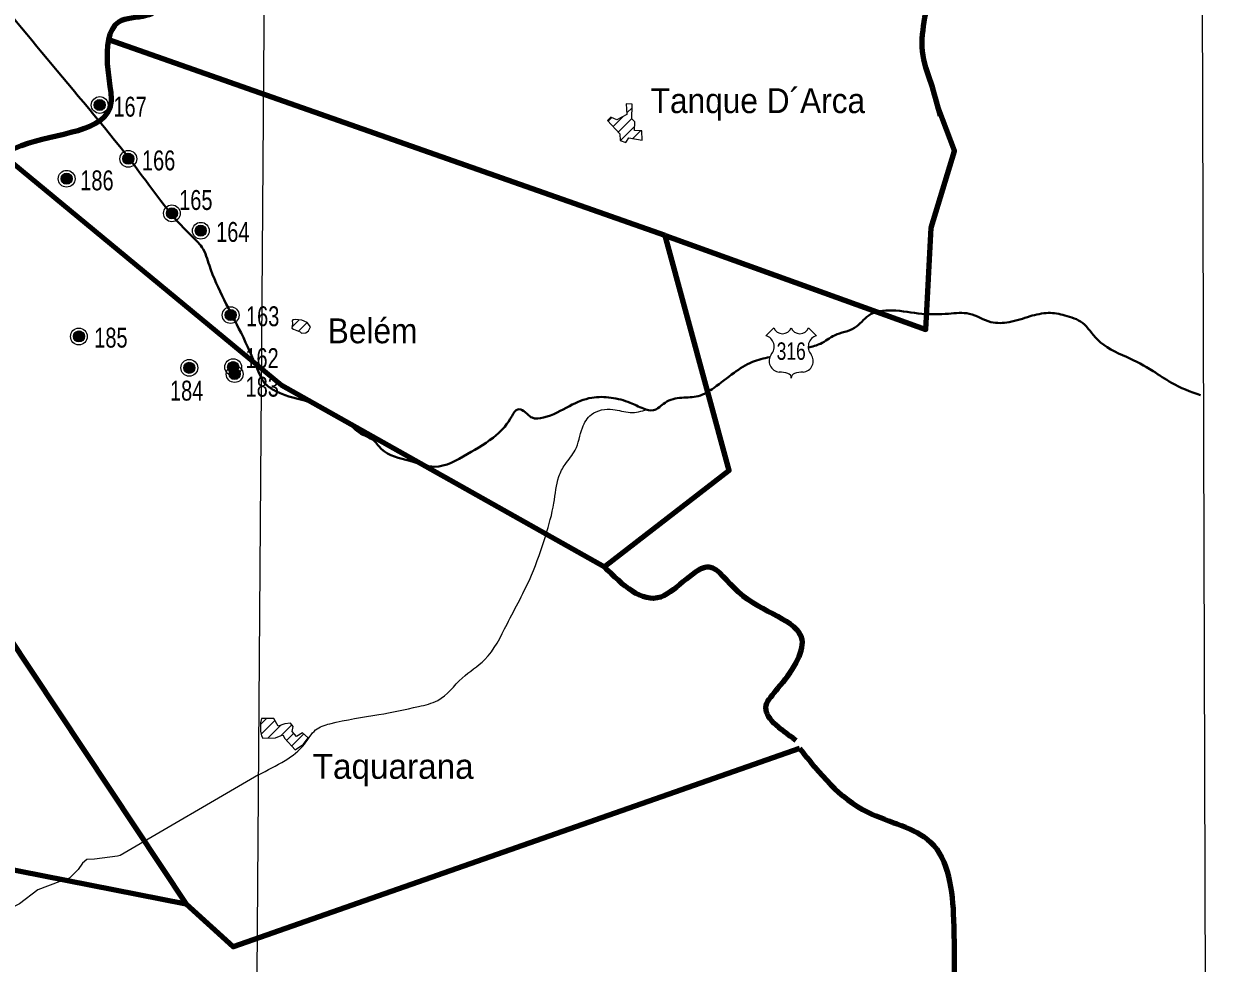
# Model space of a CAD drawing. Extents: x 553962 to 842807, y 8883888 to 9032388.
# Drawn here: x 769644 to 793496, y 8928253 to 8947134 of the extents above; entities that cross this region are included whole.
import ezdxf
from ezdxf.enums import TextEntityAlignment as Align

# ---------------------------------------------------------------- set-up
doc = ezdxf.new("R2010")
doc.units = 0
doc.header["$LTSCALE"] = 160
for name, color, linetype, lineweight in [('1', 7, 'Continuous', 13), ('11', 7, 'Continuous', 25), ('15', 7, 'Continuous', 25), ('2', 7, 'Continuous', 13), ('27', 7, 'Continuous', 90), ('28', 7, 'Continuous', 13), ('32', 7, 'Continuous', 13), ('33', 7, 'Continuous', 13)]:
    doc.layers.add(name, color=color, linetype=linetype, lineweight=lineweight)
doc.layers.add('29', color=7, linetype='Continuous')

msp = doc.modelspace()

# ---------------------------------------------------------------- linework, layer by layer
at = {"layer": '1', "lineweight": 25}
msp.add_lwpolyline([(563033.9, 9026438.8), (793061.1, 9026438.8), (793495.6, 8889836.8), (563468.3, 8889836.8)], close=True, dxfattribs=at)
at = {"layer": '11'}
for p, q in [((784549.3, 8940864.5), (784709.3, 8941024.4)), ((785408.6, 8941024.4), (785568.6, 8940864.5))]:
    msp.add_line(p, q, dxfattribs=at)
for centre, radius, start, end in [((784487.3, 8940642.7), 230.3, 317.5721, 74.36886), ((784884.1, 8941091.4), 187.2, 200.95927, 339.04073), ((785233.8, 8941091.4), 187.2, 200.95927, 339.04073), ((785630.6, 8940642.7), 230.3, 105.62774, 222.4279), ((784840.8, 8940357.5), 224.7, 144.73733, 264.65778), ((785277.1, 8940357.5), 224.7, 275.34222, 35.26267), ((784818.8, 8939544.1), 589.7, 72.89371, 89.90057), ((784964.6, 8940017.4), 94.4, 357.69345, 72.92955), ((785153.3, 8940017.4), 94.4, 107.07045, 182.30655), ((785299, 8939544.1), 589.7, 90.09943, 107.10629)]:
    msp.add_arc(centre, radius, start, end, dxfattribs=at)
at = {"layer": '15'}
msp.add_lwpolyline([(774356.7, 8932040.9), (771581.7, 8930420.9), (771525.6, 8930405.7), (771061.8, 8930345.4), (770909, 8930335.5), (770822.1, 8930264.4), (770735, 8930137.2), (770571.4, 8929969.4), (770459.1, 8929908.4), (770367.4, 8929898.4), (769928.6, 8929726), (769560.8, 8929446.5), (769323.7, 8929324.5)], dxfattribs=at)
at = {"layer": '15', "lineweight": 40}
for points in [[(761549.2, 8957020.4), (762383.1, 8955993.9), (763257, 8954902.9), (764214.4, 8953717.3), (766168.2, 8951324.4), (767086.6, 8950171.6), (770317.8, 8946184.2), (771971, 8944146), (773006.3, 8942876.2), (773223.4, 8942642.3), (773373.7, 8942274.8), (774008.3, 8940921.5), (774359, 8940136.3), (774475.8, 8939919.1), (774642.8, 8939785.5), (774893.3, 8939668.5), (775511.2, 8939484.7), (775928.6, 8939267.5), (776078.9, 8939184), (776379.5, 8938916.7), (776680.1, 8938749.6), (776830.4, 8938582.6), (777398.1, 8938348.7), (777899.1, 8938231.7), (778550.4, 8938482.3), (779134.8, 8938866.6), (779452.1, 8939250.8), (779569, 8939384.5), (779685.9, 8939351.1), (779852.9, 8939217.4), (780086.7, 8939217.4), (780604.3, 8939451.3), (781055.2, 8939618.4), (781439.3, 8939618.4), (781823.3, 8939518.1), (782090.5, 8939401.2), (782290.9, 8939367.8), (782524.7, 8939518.1), (782858.7, 8939618.4), (783192.6, 8939651.8), (783509.9, 8939818.9), (783910.7, 8940119.6), (784278.1, 8940336.8), (784625.2, 8940434.5)], [(785398.3, 8940626.9), (785647.4, 8940704.3), (785931.2, 8940871.4), (786332, 8941021.8), (786615.9, 8941272.4), (787083.5, 8941372.6), (787684.6, 8941305.8), (788219, 8941305.8), (788636.5, 8941305.8), (789070.6, 8941138.7), (789438, 8941138.7), (789855.5, 8941255.7)], [(789855.5, 8941255.7), (790222.9, 8941322.5), (790556.8, 8941272.4), (790907.5, 8941122), (791208.1, 8940787.9), (791792.6, 8940437), (792326.9, 8940153), (792694.3, 8939919.1), (793278.8, 8939668.5)]]:
    msp.add_spline(points, degree=3, dxfattribs=at)
at = {"layer": '15'}
msp.add_spline([(774356.7, 8932040.9), (774893.9, 8932329.3), (775282.4, 8932656.4), (775507.2, 8932942.7), (775793.5, 8933065.3), (776774.8, 8933249.3), (777572.2, 8933412.9), (777960.7, 8933535.6), (778451.3, 8933985.3), (778901.1, 8934353.3), (779350.9, 8935068.9), (779841.6, 8936050.3), (780127.8, 8936847.6), (780291.4, 8937501.9), (780393.6, 8938033.4), (780516.3, 8938278.8), (780720.7, 8938565), (780863.8, 8939014.8), (781047.8, 8939280.6), (781477.2, 8939382.8), (781824.8, 8939321.5), (782163.7, 8939377.8)], degree=3, dxfattribs=at)
at = {"layer": '2'}
msp.add_lwpolyline([(775005.4, 9023438.3), (774482.3, 8948876), (774053.6, 8890875.3)], dxfattribs=at)
at = {"layer": '27'}
msp.add_line((782526.1, 8942878.5), (771355.2, 8946811.1), dxfattribs=at)
at = {"layer": '27', "lineweight": 200}
for points in [[(782526.1, 8942878.5), (787760.8, 8940985.8), (787869.6, 8943035.4), (788337.5, 8944573.8), (788005.2, 8945458.5)], [(781336.6, 8936240), (783812, 8938154.4), (782526.1, 8942878.5)]]:
    msp.add_lwpolyline(points, dxfattribs=at)
at = {"layer": '27'}
for points in [[(769262.3, 8944467.1), (774822.1, 8939873.5), (781306.6, 8936216.9)], [(766889.5, 8942185.1), (769307.8, 8934856.9), (772905.7, 8929437.8)], [(785228, 8932570.7), (773847.7, 8928582.9), (772905.7, 8929437.8), (766683.7, 8930666.8), (762959.3, 8929647.4)]]:
    msp.add_lwpolyline(points, dxfattribs=at)
msp.add_spline([(779358.3, 8951316.5), (778152, 8950383.2), (776870.5, 8948893), (775858.2, 8948102.8), (775096.9, 8948098.3), (774081.6, 8948143.1), (772814, 8947781.5), (772105.2, 8947296.6), (771547.4, 8947166.9), (771322, 8946330.6), (771374.4, 8945875.5), (771395.1, 8945546.1), (769593.3, 8944681.6), (768541.6, 8943918.8), (767488.3, 8942812.2), (766189.2, 8941452.3), (765366.7, 8940769), (764084.5, 8940646.2), (763321.5, 8941097.2), (762890.2, 8941044.2), (762866.3, 8940639.2), (762461.9, 8940181.4), (761397.4, 8939821), (760940.2, 8939919.5), (760875, 8939930.2)], degree=3, dxfattribs=at)
at = {"layer": '27', "lineweight": 200}
for points in [[(788054.5, 8945281.7), (787894.4, 8945856.5), (787708.9, 8946496.2), (787865.6, 8947860), (787995, 8949076.7)], [(785158.1, 8932730.4), (784558.7, 8933436), (784793.4, 8933780.1), (785277.2, 8934758.1), (784000.5, 8935708.8), (783414, 8936210.6), (782437.6, 8935613.1), (781306.6, 8936216.9)], [(785228, 8932570.7), (786596.9, 8931287.5), (787857.2, 8930689.4), (788320, 8929128.3), (788478.3, 8926833.8), (789430.8, 8925249.3), (791075.7, 8923916.1), (791912, 8922868)]]:
    msp.add_spline(points, degree=3, dxfattribs=at)
at = {"layer": '28'}
for p, q in [((781757.7, 8945341.8), (781861.4, 8945445.5)), ((781380, 8945176.3), (781453.1, 8945249.4)), ((781482.2, 8945066.4), (781682.8, 8945266.9)), ((781584.5, 8944956.5), (781854.9, 8945226.9)), ((781628.3, 8944788.2), (781915.8, 8945075.7)), ((781878, 8944825.8), (782037.7, 8944985.4)), ((782057.8, 8944793.4), (782067.4, 8944803)), ((775029.7, 8941036.1), (775176.5, 8941182.8)), ((775163.1, 8940957.4), (775336, 8941130.3)), ((774396.9, 8933051.5), (774516.8, 8933171.4)), ((774412.5, 8932854.9), (774689.7, 8933132.2)), ((774546.7, 8932777.1), (774805.5, 8933035.8)), ((774806.7, 8932824.9), (775027.4, 8933045.6)), ((774926.8, 8932732.9), (775068.5, 8932874.6)), ((775027.4, 8932621.3), (775266.4, 8932860.3))]:
    msp.add_line(p, q, dxfattribs=at)
at = {"layer": '28', "lineweight": 25}
for points in [[(782068, 8944791.6), (782057.7, 8944984.8), (781912.3, 8944989.1), (781919.3, 8945159.5), (781854.8, 8945223), (781863, 8945498.7), (781863.2, 8945516.3), (781743, 8945525.3), (781760.5, 8945307), (781556.3, 8945201.7), (781439.1, 8945255.8), (781368.2, 8945189.1), (781618.3, 8944920.1), (781624.3, 8944789.7), (781739.1, 8944748.1), (781797.8, 8944840.2)], [(775339.3, 8941128.8), (775228, 8941177.1), (775095.1, 8941191.9), (775050.9, 8941185.2), (775036.1, 8941163.7), (775040.1, 8941107.3), (775033.4, 8941051), (775025.4, 8941018.8), (775064.3, 8940997.3), (775130, 8940970.5), (775194.4, 8940945), (775223.9, 8940916.8), (775309.8, 8940919.5), (775363.5, 8940965.1), (775403.7, 8941040.3)], [(774667, 8933172.8), (774418.6, 8933170.5), (774396, 8933082.4), (774400.5, 8932917.5), (774418.6, 8932822.7), (774445.7, 8932775.3), (774698.6, 8932779.8), (774850, 8932843), (774890.6, 8932773), (775098.4, 8932542.6), (775263.3, 8932657.8), (775353.6, 8932782), (775242.9, 8932881.4), (775123.2, 8932806.9), (775037.4, 8932913), (775055.5, 8933010.1), (775003.5, 8933075.6), (774888.3, 8933062.1), (774752.8, 8933019.2)]]:
    msp.add_lwpolyline(points, close=True, dxfattribs=at)
at = {"layer": '32'}
for p, q in [((773090, 8943004), (773090, 8942944)), ((773100, 8943024), (773100, 8942924)), ((773110, 8943044), (773110, 8942904)), ((773120, 8943054), (773120, 8942894)), ((773130, 8943064), (773130, 8942884)), ((773140, 8943074), (773140, 8942874)), ((773150, 8943074), (773150, 8942874)), ((773160, 8943074), (773160, 8942874)), ((773170, 8943084), (773170, 8942864)), ((773180, 8943084), (773180, 8942864)), ((773190, 8943084), (773190, 8942864)), ((773200, 8943084), (773200, 8942864)), ((773210, 8943084), (773210, 8942864)), ((773220, 8943084), (773220, 8942864)), ((773230, 8943084), (773230, 8942864)), ((773240, 8943074), (773240, 8942874)), ((773250, 8943074), (773250, 8942874)), ((773260, 8943064), (773260, 8942884)), ((773270, 8943054), (773270, 8942894)), ((773280, 8943044), (773280, 8942904)), ((773290, 8943034), (773290, 8942914)), ((773300, 8943014), (773300, 8942934)), ((773690, 8941309), (773690, 8941249)), ((773700, 8941329), (773700, 8941229)), ((773710, 8941349), (773710, 8941209)), ((773720, 8941359), (773720, 8941199)), ((773730, 8941369), (773730, 8941189)), ((773740, 8941379), (773740, 8941179)), ((773750, 8941379), (773750, 8941179)), ((773760, 8941379), (773760, 8941179)), ((773770, 8941389), (773770, 8941169)), ((773780, 8941389), (773780, 8941169)), ((773790, 8941389), (773790, 8941169)), ((773800, 8941389), (773800, 8941169)), ((773810, 8941389), (773810, 8941169)), ((773820, 8941389), (773820, 8941169)), ((773830, 8941389), (773830, 8941169)), ((773840, 8941379), (773840, 8941179)), ((773850, 8941379), (773850, 8941179)), ((773860, 8941369), (773860, 8941189)), ((773870, 8941359), (773870, 8941199)), ((773880, 8941349), (773880, 8941209)), ((773890, 8941339), (773890, 8941219)), ((773900, 8941319), (773900, 8941239)), ((770642, 8940879), (770642, 8940819)), ((770652, 8940899), (770652, 8940799)), ((770662, 8940919), (770662, 8940779)), ((770672, 8940929), (770672, 8940769)), ((770682, 8940939), (770682, 8940759)), ((770692, 8940949), (770692, 8940749)), ((770702, 8940949), (770702, 8940749)), ((770712, 8940949), (770712, 8940749)), ((770722, 8940959), (770722, 8940739)), ((770732, 8940959), (770732, 8940739)), ((770742, 8940959), (770742, 8940739)), ((770752, 8940959), (770752, 8940739)), ((770762, 8940959), (770762, 8940739)), ((770772, 8940959), (770772, 8940739)), ((770782, 8940959), (770782, 8940739)), ((770792, 8940949), (770792, 8940749)), ((770802, 8940949), (770802, 8940749)), ((770812, 8940939), (770812, 8940759)), ((770822, 8940929), (770822, 8940769)), ((770832, 8940919), (770832, 8940779)), ((770842, 8940909), (770842, 8940789)), ((770852, 8940889), (770852, 8940809)), ((773790, 8940333), (773790, 8940133)), ((773800, 8940333), (773800, 8940133)), ((773810, 8940333), (773810, 8940133)), ((773820, 8940343), (773820, 8940123)), ((773830, 8940343), (773830, 8940123)), ((773840, 8940343), (773840, 8940123)), ((773850, 8940343), (773850, 8940123)), ((773860, 8940343), (773860, 8940123)), ((773870, 8940343), (773870, 8940123)), ((773880, 8940343), (773880, 8940123)), ((773890, 8940333), (773890, 8940133)), ((773900, 8940333), (773900, 8940133)), ((773740, 8940263), (773740, 8940203)), ((773750, 8940283), (773750, 8940183)), ((773760, 8940303), (773760, 8940163)), ((773770, 8940313), (773770, 8940153)), ((773780, 8940323), (773780, 8940143)), ((773910, 8940323), (773910, 8940143)), ((773920, 8940313), (773920, 8940153)), ((773930, 8940303), (773930, 8940163)), ((773940, 8940293), (773940, 8940173)), ((773950, 8940273), (773950, 8940193))]:
    msp.add_line(p, q, dxfattribs=at)
for centre, radius in [((773200, 8942974), 168.7), ((773200, 8942974), 111), ((773800, 8941279), 168.7), ((773800, 8941279), 111), ((770752, 8940849), 168.7), ((770752, 8940849), 111), ((773850, 8940233), 168.7), ((773850, 8940233), 111)]:
    msp.add_circle(centre, radius, dxfattribs=at)
at = {"layer": '33'}
for p, q in [((771090, 8945580), (771090, 8945420)), ((771100, 8945590), (771100, 8945410)), ((771110, 8945600), (771110, 8945400)), ((771120, 8945600), (771120, 8945400)), ((771130, 8945600), (771130, 8945400)), ((771140, 8945610), (771140, 8945390)), ((771150, 8945610), (771150, 8945390)), ((771160, 8945610), (771160, 8945390)), ((771170, 8945610), (771170, 8945390)), ((771180, 8945610), (771180, 8945390)), ((771190, 8945610), (771190, 8945390)), ((771200, 8945610), (771200, 8945390)), ((771210, 8945600), (771210, 8945400)), ((771220, 8945600), (771220, 8945400)), ((771230, 8945590), (771230, 8945410)), ((771240, 8945580), (771240, 8945420)), ((771060, 8945530), (771060, 8945470)), ((771070, 8945550), (771070, 8945450)), ((771080, 8945570), (771080, 8945430)), ((771250, 8945570), (771250, 8945430)), ((771260, 8945560), (771260, 8945440)), ((771270, 8945540), (771270, 8945460)), ((771634, 8944450), (771634, 8944390)), ((771644, 8944470), (771644, 8944370)), ((771654, 8944490), (771654, 8944350)), ((771664, 8944500), (771664, 8944340)), ((771674, 8944510), (771674, 8944330)), ((771684, 8944520), (771684, 8944320)), ((771694, 8944520), (771694, 8944320)), ((771704, 8944520), (771704, 8944320)), ((771714, 8944530), (771714, 8944310)), ((771724, 8944530), (771724, 8944310)), ((771734, 8944530), (771734, 8944310)), ((771744, 8944530), (771744, 8944310)), ((771754, 8944530), (771754, 8944310)), ((771764, 8944530), (771764, 8944310)), ((771774, 8944530), (771774, 8944310)), ((771784, 8944520), (771784, 8944320)), ((771794, 8944520), (771794, 8944320)), ((771804, 8944510), (771804, 8944330)), ((771814, 8944500), (771814, 8944340)), ((771824, 8944490), (771824, 8944350)), ((771834, 8944480), (771834, 8944360)), ((771844, 8944460), (771844, 8944380)), ((770395, 8944049), (770395, 8943989)), ((770405, 8944069), (770405, 8943969)), ((770415, 8944089), (770415, 8943949)), ((770425, 8944099), (770425, 8943939)), ((770435, 8944109), (770435, 8943929)), ((770445, 8944119), (770445, 8943919)), ((770455, 8944119), (770455, 8943919)), ((770465, 8944119), (770465, 8943919)), ((770475, 8944129), (770475, 8943909)), ((770485, 8944129), (770485, 8943909)), ((770495, 8944129), (770495, 8943909)), ((770505, 8944129), (770505, 8943909)), ((770515, 8944129), (770515, 8943909)), ((770525, 8944129), (770525, 8943909)), ((770535, 8944129), (770535, 8943909)), ((770545, 8944119), (770545, 8943919)), ((770555, 8944119), (770555, 8943919)), ((770565, 8944109), (770565, 8943929)), ((770575, 8944099), (770575, 8943939)), ((770585, 8944089), (770585, 8943949)), ((770595, 8944079), (770595, 8943959)), ((770605, 8944059), (770605, 8943979)), ((772590, 8943434), (772590, 8943214)), ((772600, 8943434), (772600, 8943214)), ((772610, 8943434), (772610, 8943214)), ((772620, 8943434), (772620, 8943214)), ((772630, 8943434), (772630, 8943214)), ((772640, 8943434), (772640, 8943214)), ((772650, 8943434), (772650, 8943214)), ((772510, 8943354), (772510, 8943294)), ((772520, 8943374), (772520, 8943274)), ((772530, 8943394), (772530, 8943254)), ((772540, 8943404), (772540, 8943244)), ((772550, 8943414), (772550, 8943234)), ((772560, 8943424), (772560, 8943224)), ((772570, 8943424), (772570, 8943224)), ((772580, 8943424), (772580, 8943224)), ((772660, 8943424), (772660, 8943224)), ((772670, 8943424), (772670, 8943224)), ((772680, 8943414), (772680, 8943234)), ((772690, 8943404), (772690, 8943244)), ((772700, 8943394), (772700, 8943254)), ((772710, 8943384), (772710, 8943264)), ((772720, 8943364), (772720, 8943284)), ((772939, 8940329), (772939, 8940109)), ((772949, 8940329), (772949, 8940109)), ((772959, 8940329), (772959, 8940109)), ((772969, 8940329), (772969, 8940109)), ((772979, 8940329), (772979, 8940109)), ((772989, 8940329), (772989, 8940109)), ((772999, 8940329), (772999, 8940109)), ((772859, 8940249), (772859, 8940189)), ((772869, 8940269), (772869, 8940169)), ((772879, 8940289), (772879, 8940149)), ((772889, 8940299), (772889, 8940139)), ((772899, 8940309), (772899, 8940129)), ((772909, 8940319), (772909, 8940119)), ((772919, 8940319), (772919, 8940119)), ((772929, 8940319), (772929, 8940119)), ((773009, 8940319), (773009, 8940119)), ((773019, 8940319), (773019, 8940119)), ((773029, 8940309), (773029, 8940129)), ((773039, 8940299), (773039, 8940139)), ((773049, 8940289), (773049, 8940149)), ((773059, 8940279), (773059, 8940159)), ((773069, 8940259), (773069, 8940179)), ((773770, 8940123), (773770, 8940063)), ((773780, 8940143), (773780, 8940043)), ((773790, 8940163), (773790, 8940023)), ((773800, 8940173), (773800, 8940013)), ((773810, 8940183), (773810, 8940003)), ((773820, 8940193), (773820, 8939993)), ((773830, 8940193), (773830, 8939993)), ((773840, 8940193), (773840, 8939993)), ((773850, 8940203), (773850, 8939983)), ((773860, 8940203), (773860, 8939983)), ((773870, 8940203), (773870, 8939983)), ((773880, 8940203), (773880, 8939983)), ((773890, 8940203), (773890, 8939983)), ((773900, 8940203), (773900, 8939983)), ((773910, 8940203), (773910, 8939983)), ((773920, 8940193), (773920, 8939993)), ((773930, 8940193), (773930, 8939993)), ((773940, 8940183), (773940, 8940003)), ((773950, 8940173), (773950, 8940013)), ((773960, 8940163), (773960, 8940023)), ((773970, 8940153), (773970, 8940033)), ((773980, 8940133), (773980, 8940053))]:
    msp.add_line(p, q, dxfattribs=at)
for centre, radius in [((771170, 8945500), 168.7), ((771170, 8945500), 111), ((771744, 8944420), 168.7), ((771744, 8944420), 111), ((770505, 8944019), 168.7), ((770505, 8944019), 111), ((772620, 8943324), 168.7), ((772620, 8943324), 111), ((772969, 8940219), 168.7), ((772969, 8940219), 111), ((773880, 8940093), 168.7), ((773880, 8940093), 111)]:
    msp.add_circle(centre, radius, dxfattribs=at)

# ---------------------------------------------------------------- texts
at = {"layer": '11', "width": 0.75}
msp.add_text('316', height=350, dxfattribs=at).set_placement((785058.5, 8940380.2), align=Align.CENTER)
at = {"layer": '29', "width": 0.95}
for s, p in [('Tanque D´Arca', (782236.3, 8945338.2)), ('Belém', (775750, 8940712.5))]:
    msp.add_text(s, height=500, dxfattribs=at).set_placement(p)
at = {"layer": '29'}
msp.add_text('Taquarana', height=500, dxfattribs=at).set_placement((775446.3, 8931959.3))
at = {"layer": '32', "width": 0.75}
for s, p in [('164', (773507.8, 8942750.3)), ('163', (774107.8, 8941055.3)), ('185', (771059.8, 8940625.3)), ('162', (774094.8, 8940214.2))]:
    msp.add_text(s, height=400, dxfattribs=at).set_placement(p)
at = {"layer": '33', "width": 0.75}
for s, p in [('167', (771444.2, 8945267.1)), ('166', (772018.2, 8944187.1)), ('186', (770779.2, 8943786.1)), ('165', (772765.6, 8943391.3)), ('184', (772581.2, 8939560.5)), ('183', (774099.1, 8939639.4))]:
    msp.add_text(s, height=400, dxfattribs=at).set_placement(p)

doc.saveas('drawing.dxf')
